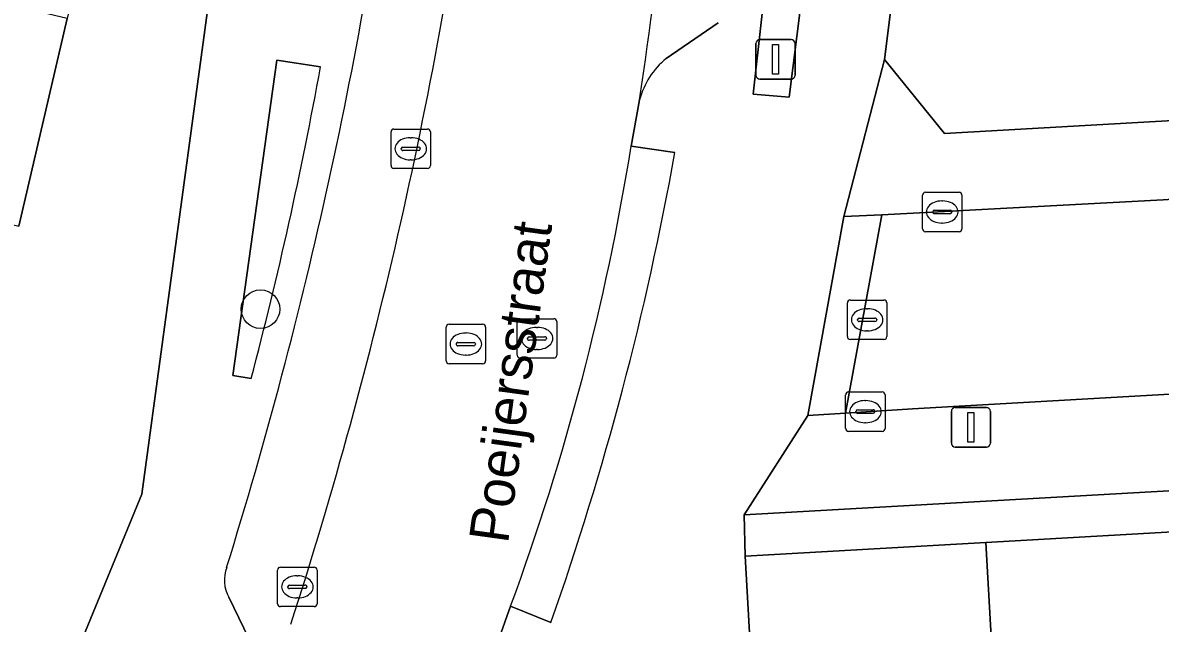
# Model space of a CAD drawing. Extents: x 163008 to 163854, y 382777 to 383982.
# Drawn here: x 163417.22 to 163446.05, y 383538.76 to 383553.98 of the extents above; entities that cross this region are included whole.
import ezdxf

# ---------------------------------------------------------------- set-up
doc = ezdxf.new("R2010")
doc.units = 0
for name, color, linetype in [('IMGEO_Boom', 7, 'Continuous'), ('IMGEO_Erf', 7, 'Continuous'), ('IMGEO_Groenvoorziening', 7, 'Continuous'), ('IMGEO_Haag', 7, 'Continuous'), ('IMGEO_Kolk', 7, 'Continuous'), ('IMGEO_Lichtmast', 7, 'Continuous'), ('IMGEO_Openbare_ruimte_label', 7, 'Continuous'), ('IMGEO_Pand', 7, 'Continuous'), ('IMGEO_Parkeervlak_open', 7, 'Continuous'), ('IMGEO_Rijbaan_lokaal_gesloten', 7, 'Continuous'), ('IMGEO_Rijbaan_lokaal_open', 7, 'Continuous'), ('IMGEO_Rioolput', 7, 'Continuous'), ('IMGEO_Voetpad_open', 7, 'Continuous')]:
    doc.layers.add(name, color=color, linetype=linetype)

msp = doc.modelspace()

# ---------------------------------------------------------------- linework, layer by layer
at = {"layer": 'IMGEO_Boom'}
msp.add_circle((163423.244, 383546.719), 0.489, dxfattribs=at)
at = {"layer": 'IMGEO_Erf'}
msp.add_lwpolyline([(163417.063, 383536.698), (163418.746, 383538.412), (163420.234, 383542.028), (163423.966, 383569.475), (163424.77, 383574.908), (163424.217, 383574.898), (163419.859, 383575.009), (163419.099, 383570.773), (163422.073, 383570.055), (163420.79, 383564.56), (163419.57, 383559.33), (163418.345, 383554.08), (163417.117, 383548.822)], dxfattribs=at)
msp.add_lwpolyline([(163435.533, 383540.463), (163441.631, 383540.807), (163447.554, 383541.141), (163453.476, 383541.475), (163459.399, 383541.809), (163465.322, 383542.144), (163471.244, 383542.478), (163477.167, 383542.812), (163483.089, 383543.146), (163489.012, 383543.48), (163495.107, 383543.824), (163495.019, 383544.868), (163435.502, 383541.51)], close=True, dxfattribs=at)
at = {"layer": 'IMGEO_Groenvoorziening'}
for points in [[(163437.896, 383561.988), (163436.836, 383562.092), (163435.728, 383552.169), (163436.643, 383552.089)], [(163439.058, 383553.042), (163440.585, 383551.167), (163446.672, 383551.512), (163448.012, 383554.569), (163448.277, 383555.144), (163445.378, 383558.006), (163440, 383560.499)]]:
    msp.add_lwpolyline(points, close=True, dxfattribs=at)
msp.add_lwpolyline([(163424.764, 383552.857), (163423.657, 383553.03), (163422.546, 383545.034), (163423.008, 383544.961)], dxfattribs=at)
msp.add_arc((163323.916, 383571.141), 102.492, 345.20043, 349.72351, dxfattribs=at)
at = {"layer": 'IMGEO_Haag'}
msp.add_lwpolyline([(163437.896, 383561.988), (163436.836, 383562.092), (163435.728, 383552.169), (163436.643, 383552.089)], close=True, dxfattribs=at)
msp.add_lwpolyline([(163424.764, 383552.857), (163423.657, 383553.03), (163422.546, 383545.034), (163423.008, 383544.961)], dxfattribs=at)
msp.add_arc((163323.916, 383571.141), 102.492, 345.20043, 349.72351, dxfattribs=at)
at = {"layer": 'IMGEO_Kolk'}
for p, q in [((163426.552, 383550.357), (163426.552, 383551.209)), ((163426.627, 383551.283), (163427.479, 383551.283)), ((163427.553, 383551.209), (163427.553, 383550.357)), ((163426.811, 383550.777), (163426.811, 383550.789)), ((163426.854, 383550.826), (163427.252, 383550.826)), ((163427.04, 383551.063), (163427.065, 383551.063)), ((163427.295, 383550.789), (163427.295, 383550.777)), ((163427.249, 383550.74), (163426.851, 383550.74)), ((163427.063, 383550.503), (163427.038, 383550.503)), ((163427.479, 383550.283), (163426.627, 383550.283)), ((163440.098, 383549.681), (163440.95, 383549.681)), ((163440.023, 383548.755), (163440.023, 383549.607)), ((163440.511, 383549.461), (163440.536, 383549.461)), ((163441.024, 383549.607), (163441.024, 383548.755)), ((163440.282, 383549.175), (163440.282, 383549.187)), ((163440.72, 383549.138), (163440.322, 383549.138)), ((163440.325, 383549.224), (163440.723, 383549.224)), ((163440.766, 383549.187), (163440.766, 383549.175)), ((163440.534, 383548.901), (163440.509, 383548.901)), ((163440.95, 383548.681), (163440.098, 383548.681)), ((163438.076, 383543.696), (163438.076, 383544.548)), ((163438.151, 383544.622), (163439.003, 383544.622)), ((163439.077, 383544.548), (163439.077, 383543.696)), ((163438.378, 383544.165), (163438.776, 383544.165)), ((163438.564, 383544.402), (163438.589, 383544.402)), ((163438.335, 383544.116), (163438.335, 383544.128)), ((163438.773, 383544.079), (163438.375, 383544.079)), ((163438.819, 383544.128), (163438.819, 383544.116)), ((163439.003, 383543.622), (163438.151, 383543.622)), ((163438.587, 383543.842), (163438.562, 383543.842)), ((163423.753, 383540.182), (163424.605, 383540.182)), ((163423.678, 383539.256), (163423.678, 383540.108)), ((163424.166, 383539.962), (163424.191, 383539.962)), ((163424.679, 383540.108), (163424.679, 383539.256)), ((163423.937, 383539.676), (163423.937, 383539.688)), ((163424.375, 383539.639), (163423.977, 383539.639)), ((163423.98, 383539.725), (163424.378, 383539.725)), ((163424.421, 383539.688), (163424.421, 383539.676)), ((163424.189, 383539.402), (163424.164, 383539.402)), ((163424.605, 383539.182), (163423.753, 383539.182))]:
    msp.add_line(p, q, dxfattribs=at)
for points in [[(163426.552, 383550.357), (163426.552, 383551.209)], [(163426.627, 383551.283), (163427.479, 383551.283)], [(163427.553, 383551.209), (163427.553, 383550.357)], [(163427.479, 383550.283), (163426.627, 383550.283)], [(163440.098, 383549.681), (163440.95, 383549.681)], [(163440.023, 383548.755), (163440.023, 383549.607)], [(163441.024, 383549.607), (163441.024, 383548.755)], [(163440.95, 383548.681), (163440.098, 383548.681)], [(163438.076, 383543.696), (163438.076, 383544.548)], [(163438.151, 383544.622), (163439.003, 383544.622)], [(163439.077, 383544.548), (163439.077, 383543.696)], [(163439.003, 383543.622), (163438.151, 383543.622)], [(163423.753, 383540.182), (163424.605, 383540.182)], [(163423.678, 383539.256), (163423.678, 383540.108)], [(163424.679, 383540.108), (163424.679, 383539.256)], [(163424.605, 383539.182), (163423.753, 383539.182)]]:
    msp.add_lwpolyline(points, dxfattribs=at)
for centre, radius, start, end in [((163426.629, 383551.207), 0.0765, 91.552, 178.448), ((163426.629, 383551.207), 0.0765, 91.552, 178.448), ((163427.477, 383551.207), 0.0765, 1.552, 88.448), ((163427.477, 383551.207), 0.0765, 1.552, 88.448), ((163426.851, 383550.786), 0.0403, 85.8775, 175.7526), ((163427.256, 383550.788), 0.0386, 1.7309, 96.639), ((163426.848, 383550.776), 0.0366, 178.938, 274.7102), ((163427.252, 383550.783), 0.043, 264.8664, 352.4533), ((163426.629, 383550.359), 0.0765, 181.552, 268.448), ((163426.629, 383550.359), 0.0765, 181.552, 268.448), ((163427.477, 383550.359), 0.0765, 271.552, 358.448), ((163427.477, 383550.359), 0.0765, 271.552, 358.448), ((163440.1, 383549.605), 0.0765, 91.552, 178.448), ((163440.1, 383549.605), 0.0765, 91.552, 178.448), ((163440.948, 383549.605), 0.0765, 1.552, 88.448), ((163440.948, 383549.605), 0.0765, 1.552, 88.448), ((163440.322, 383549.184), 0.0403, 85.8775, 175.7526), ((163440.319, 383549.174), 0.0366, 178.938, 274.7102), ((163440.723, 383549.181), 0.043, 264.8664, 352.4533), ((163440.727, 383549.186), 0.0386, 1.7309, 96.639), ((163440.1, 383548.757), 0.0765, 181.552, 268.448), ((163440.1, 383548.757), 0.0765, 181.552, 268.448), ((163440.948, 383548.757), 0.0765, 271.552, 358.448), ((163440.948, 383548.757), 0.0765, 271.552, 358.448), ((163438.153, 383544.546), 0.0765, 91.552, 178.448), ((163438.153, 383544.546), 0.0765, 91.552, 178.448), ((163439.001, 383544.546), 0.0765, 1.552, 88.448), ((163439.001, 383544.546), 0.0765, 1.552, 88.448), ((163438.375, 383544.125), 0.0403, 85.8775, 175.7526), ((163438.78, 383544.127), 0.0386, 1.7309, 96.639), ((163438.372, 383544.115), 0.0366, 178.938, 274.7102), ((163438.776, 383544.122), 0.043, 264.8664, 352.4533), ((163438.153, 383543.698), 0.0765, 181.552, 268.448), ((163438.153, 383543.698), 0.0765, 181.552, 268.448), ((163439.001, 383543.698), 0.0765, 271.552, 358.448), ((163439.001, 383543.698), 0.0765, 271.552, 358.448), ((163423.755, 383540.106), 0.0765, 91.552, 178.448), ((163423.755, 383540.106), 0.0765, 91.552, 178.448), ((163424.603, 383540.106), 0.0765, 1.552, 88.448), ((163424.603, 383540.106), 0.0765, 1.552, 88.448), ((163423.977, 383539.685), 0.0403, 85.8775, 175.7526), ((163423.974, 383539.675), 0.0366, 178.938, 274.7102), ((163424.378, 383539.682), 0.043, 264.8664, 352.4533), ((163424.382, 383539.687), 0.0386, 1.7309, 96.639), ((163423.755, 383539.258), 0.0765, 181.552, 268.448), ((163423.755, 383539.258), 0.0765, 181.552, 268.448), ((163424.603, 383539.258), 0.0765, 271.552, 358.448), ((163424.603, 383539.258), 0.0765, 271.552, 358.448)]:
    msp.add_arc(centre, radius, start, end, dxfattribs=at)
for centre, major_axis, ratio, start_param, end_param in [((163427.039, 383550.783), (-0.387, 0.002), 0.722429, 4.712389, 7.853982), ((163427.064, 383550.783), (-0.39, 0.002), 0.717154, 1.570796, 4.712389), ((163440.51, 383549.181), (-0.387, 0.002), 0.722429, 4.712389, 7.853982), ((163440.535, 383549.181), (-0.39, 0.002), 0.717154, 1.570796, 4.712389), ((163438.563, 383544.122), (-0.387, 0.002), 0.722429, 4.712389, 7.853982), ((163438.588, 383544.122), (-0.39, 0.002), 0.717154, 1.570796, 4.712389), ((163424.165, 383539.682), (-0.387, 0.002), 0.722429, 4.712389, 7.853982), ((163424.19, 383539.682), (-0.39, 0.002), 0.717154, 1.570796, 4.712389)]:
    msp.add_ellipse(centre, major_axis=major_axis, ratio=ratio, start_param=start_param, end_param=end_param, dxfattribs=at)
at = {"layer": 'IMGEO_Lichtmast'}
for p, q in [((163435.803, 383552.648), (163435.803, 383553.448)), ((163435.803, 383553.448), (163435.803, 383552.648)), ((163435.903, 383553.548), (163436.693, 383553.548)), ((163436.693, 383553.548), (163435.903, 383553.548)), ((163436.793, 383553.448), (163436.793, 383552.648)), ((163436.793, 383552.648), (163436.793, 383553.448)), ((163436.693, 383552.548), (163435.903, 383552.548)), ((163435.903, 383552.548), (163436.693, 383552.548)), ((163440.855, 383544.225), (163441.645, 383544.225)), ((163441.645, 383544.225), (163440.855, 383544.225)), ((163440.755, 383543.325), (163440.755, 383544.125)), ((163440.755, 383544.125), (163440.755, 383543.325)), ((163441.745, 383544.125), (163441.745, 383543.325)), ((163441.745, 383543.325), (163441.745, 383544.125)), ((163441.645, 383543.225), (163440.855, 383543.225)), ((163440.855, 383543.225), (163441.645, 383543.225))]:
    msp.add_line(p, q, dxfattribs=at)
for points in [[(163436.223, 383553.423), (163436.373, 383553.423), (163436.373, 383552.673), (163436.223, 383552.673), (163436.223, 383553.423)], [(163441.175, 383544.1), (163441.325, 383544.1), (163441.325, 383543.35), (163441.175, 383543.35), (163441.175, 383544.1)]]:
    msp.add_lwpolyline(points, dxfattribs=at)
for centre, start, end in [((163435.903, 383553.448), 90, 180), ((163435.903, 383553.448), 90, 180), ((163436.693, 383553.448), 0, 90), ((163436.693, 383553.448), 360, 90), ((163435.903, 383552.648), 180, 270), ((163435.903, 383552.648), 180, 270), ((163436.693, 383552.648), 270, 0), ((163436.693, 383552.648), 270, 0), ((163440.855, 383544.125), 90, 180), ((163440.855, 383544.125), 90, 180), ((163441.645, 383544.125), 0, 90), ((163441.645, 383544.125), 360, 90), ((163440.855, 383543.325), 180, 270), ((163440.855, 383543.325), 180, 270), ((163441.645, 383543.325), 270, 0), ((163441.645, 383543.325), 270, 0)]:
    msp.add_arc(centre, 0.1, start, end, dxfattribs=at)
at = {"layer": 'IMGEO_Pand'}
for points in [[(163418.345, 383554.08), (163409.389, 383556.215), (163408.166, 383550.955), (163417.117, 383548.822)], [(163448, 383533.242), (163447.554, 383541.141), (163441.631, 383540.807), (163442.077, 383532.908)], [(163442.077, 383532.908), (163441.631, 383540.807), (163435.533, 383540.463), (163435.97, 383532.7), (163435.978, 383532.564)]]:
    msp.add_lwpolyline(points, close=True, dxfattribs=at)
at = {"layer": 'IMGEO_Parkeervlak_open'}
for points in [[(163433.528, 383553.067), (163434.842, 383553.976)], [(163422.441, 383539.417), (163423.073, 383538.112)]]:
    msp.add_lwpolyline(points, dxfattribs=at)
for centre, radius, start, end in [((163201.568, 383585.808), 233.741, 351.68883, 354.36923), ((163309.436, 383575.317), 118.291, 342.71722, 352.53044), ((163311.779, 383574.911), 117.922, 342.13769, 352.39496), ((163434.755, 383551.536), 1.962, 128.7192, 165.6887), ((163423.241, 383539.856), 0.912, 159.5734, 208.7376)]:
    msp.add_arc(centre, radius, start, end, dxfattribs=at)
at = {"layer": 'IMGEO_Rijbaan_lokaal_gesloten'}
for points in [[(163432.637, 383550.845), (163432.854, 383552.021)], [(163433.747, 383550.691), (163432.637, 383550.845)], [(163417.318, 383513.38), (163420.226, 383519.418), (163423.429, 383526.069), (163429.106, 383537.857), (163429.582, 383539.195)], [(163429.582, 383539.195), (163430.602, 383538.779)]]:
    msp.add_lwpolyline(points, dxfattribs=at)
for centre, radius, start, end in [((163201.568, 383585.808), 233.741, 351.68883, 354.36923), ((163311.779, 383574.911), 117.922, 342.13769, 352.39496), ((163371.589, 383560.628), 61.827, 339.71664, 350.89551), ((163371.589, 383560.628), 61.827, 339.71664, 350.89551), ((163359.152, 383564.014), 75.776, 340.54735, 349.87321)]:
    msp.add_arc(centre, radius, start, end, dxfattribs=at)
at = {"layer": 'IMGEO_Rijbaan_lokaal_open'}
for points in [[(163438.996, 383549.105), (163438.069, 383544.085), (163439.769, 383544.193), (163496.534, 383547.428), (163496.066, 383549.779), (163495.537, 383552.438), (163492.842, 383552.254), (163474.503, 383551.227), (163457.78, 383550.265), (163446.126, 383549.486)], [(163438.996, 383549.105), (163438.03, 383549.068), (163437.117, 383544.023), (163438.069, 383544.085)]]:
    msp.add_lwpolyline(points, close=True, dxfattribs=at)
at = {"layer": 'IMGEO_Rioolput'}
for p, q in [((163438.12, 383546.024), (163438.12, 383546.876)), ((163438.195, 383546.95), (163439.047, 383546.95)), ((163439.121, 383546.876), (163439.121, 383546.024)), ((163429.827, 383546.477), (163430.679, 383546.477)), ((163438.422, 383546.493), (163438.82, 383546.493)), ((163438.608, 383546.73), (163438.633, 383546.73)), ((163427.948, 383545.409), (163427.948, 383546.261)), ((163428.023, 383546.335), (163428.875, 383546.335)), ((163428.949, 383546.261), (163428.949, 383545.409)), ((163429.752, 383545.551), (163429.752, 383546.403)), ((163430.24, 383546.257), (163430.265, 383546.257)), ((163430.753, 383546.403), (163430.753, 383545.551)), ((163438.379, 383546.444), (163438.379, 383546.456)), ((163438.817, 383546.407), (163438.419, 383546.407)), ((163438.863, 383546.456), (163438.863, 383546.444)), ((163428.436, 383546.115), (163428.461, 383546.115)), ((163430.011, 383545.971), (163430.011, 383545.983)), ((163430.449, 383545.934), (163430.051, 383545.934)), ((163430.054, 383546.02), (163430.452, 383546.02)), ((163430.495, 383545.983), (163430.495, 383545.971)), ((163439.047, 383545.95), (163438.195, 383545.95)), ((163438.631, 383546.17), (163438.606, 383546.17)), ((163428.207, 383545.829), (163428.207, 383545.841)), ((163428.645, 383545.792), (163428.247, 383545.792)), ((163428.25, 383545.878), (163428.648, 383545.878)), ((163428.691, 383545.841), (163428.691, 383545.829)), ((163430.263, 383545.697), (163430.238, 383545.697)), ((163428.875, 383545.335), (163428.023, 383545.335)), ((163428.459, 383545.555), (163428.434, 383545.555)), ((163430.679, 383545.477), (163429.827, 383545.477))]:
    msp.add_line(p, q, dxfattribs=at)
for points in [[(163438.12, 383546.024), (163438.12, 383546.876)], [(163438.195, 383546.95), (163439.047, 383546.95)], [(163439.121, 383546.876), (163439.121, 383546.024)], [(163429.827, 383546.477), (163430.679, 383546.477)], [(163427.948, 383545.409), (163427.948, 383546.261)], [(163428.023, 383546.335), (163428.875, 383546.335)], [(163428.949, 383546.261), (163428.949, 383545.409)], [(163429.752, 383545.551), (163429.752, 383546.403)], [(163430.753, 383546.403), (163430.753, 383545.551)], [(163439.047, 383545.95), (163438.195, 383545.95)], [(163428.875, 383545.335), (163428.023, 383545.335)], [(163430.679, 383545.477), (163429.827, 383545.477)]]:
    msp.add_lwpolyline(points, dxfattribs=at)
for centre, radius, start, end in [((163438.197, 383546.874), 0.0765, 91.552, 178.448), ((163438.197, 383546.874), 0.0765, 91.552, 178.448), ((163439.045, 383546.874), 0.0765, 1.552, 88.448), ((163439.045, 383546.874), 0.0765, 1.552, 88.448), ((163429.829, 383546.401), 0.0765, 91.552, 178.448), ((163429.829, 383546.401), 0.0765, 91.552, 178.448), ((163430.677, 383546.401), 0.0765, 1.552, 88.448), ((163430.677, 383546.401), 0.0765, 1.552, 88.448), ((163438.419, 383546.453), 0.0403, 85.8775, 175.7526), ((163438.824, 383546.455), 0.0386, 1.7309, 96.639), ((163428.025, 383546.259), 0.0765, 91.552, 178.448), ((163428.025, 383546.259), 0.0765, 91.552, 178.448), ((163428.873, 383546.259), 0.0765, 1.552, 88.448), ((163428.873, 383546.259), 0.0765, 1.552, 88.448), ((163438.416, 383546.443), 0.0366, 178.938, 274.7102), ((163438.82, 383546.45), 0.043, 264.8664, 352.4533), ((163430.051, 383545.98), 0.0403, 85.8775, 175.7526), ((163430.048, 383545.97), 0.0366, 178.938, 274.7102), ((163430.452, 383545.977), 0.043, 264.8664, 352.4533), ((163430.456, 383545.982), 0.0386, 1.7309, 96.639), ((163438.197, 383546.026), 0.0765, 181.552, 268.448), ((163438.197, 383546.026), 0.0765, 181.552, 268.448), ((163439.045, 383546.026), 0.0765, 271.552, 358.448), ((163439.045, 383546.026), 0.0765, 271.552, 358.448), ((163428.247, 383545.838), 0.0403, 85.8775, 175.7526), ((163428.244, 383545.828), 0.0366, 178.938, 274.7102), ((163428.648, 383545.835), 0.043, 264.8664, 352.4533), ((163428.652, 383545.84), 0.0386, 1.7309, 96.639), ((163428.025, 383545.411), 0.0765, 181.552, 268.448), ((163428.025, 383545.411), 0.0765, 181.552, 268.448), ((163428.873, 383545.411), 0.0765, 271.552, 358.448), ((163428.873, 383545.411), 0.0765, 271.552, 358.448), ((163429.829, 383545.553), 0.0765, 181.552, 268.448), ((163429.829, 383545.553), 0.0765, 181.552, 268.448), ((163430.677, 383545.553), 0.0765, 271.552, 358.448), ((163430.677, 383545.553), 0.0765, 271.552, 358.448)]:
    msp.add_arc(centre, radius, start, end, dxfattribs=at)
for centre, major_axis, ratio, start_param, end_param in [((163438.607, 383546.45), (-0.387, 0.002), 0.722429, 4.712389, 7.853982), ((163438.632, 383546.45), (-0.39, 0.002), 0.717154, 1.570796, 4.712389), ((163430.239, 383545.977), (-0.387, 0.002), 0.722429, 4.712389, 7.853982), ((163430.264, 383545.977), (-0.39, 0.002), 0.717154, 1.570796, 4.712389), ((163428.435, 383545.835), (-0.387, 0.002), 0.722429, 4.712389, 7.853982), ((163428.46, 383545.835), (-0.39, 0.002), 0.717154, 1.570796, 4.712389)]:
    msp.add_ellipse(centre, major_axis=major_axis, ratio=ratio, start_param=start_param, end_param=end_param, dxfattribs=at)
at = {"layer": 'IMGEO_Voetpad_open'}
for points in [[(163420.817, 383641.099), (163412.674, 383636.834), (163415.848, 383631.024), (163416.447, 383629.038), (163418.093, 383623.583), (163420.092, 383616.958), (163421.617, 383611.904), (163423.213, 383606.615), (163423.61, 383605.602), (163424.108, 383596.678), (163424.14, 383590.329), (163424.17, 383584.388), (163424.217, 383574.898), (163424.77, 383574.908), (163423.966, 383569.475), (163420.234, 383542.028), (163418.746, 383538.412), (163417.063, 383536.698), (163414.086, 383534.211), (163416.233, 383533.143)], [(163435.533, 383540.463), (163435.502, 383541.51), (163437.117, 383544.023), (163438.03, 383549.068), (163439.058, 383553.042), (163440, 383560.499), (163440.352, 383563.287), (163441.396, 383571.559), (163439.684, 383571.482)], [(163434.842, 383553.976), (163433.528, 383553.067)], [(163423.008, 383544.961), (163422.546, 383545.034), (163423.657, 383553.03)], [(163423.657, 383553.03), (163424.764, 383552.857)], [(163432.854, 383552.021), (163432.637, 383550.845), (163433.747, 383550.691)], [(163396.426, 383452.704), (163397.375, 383457.091), (163399.578, 383459.666), (163401.161, 383467.091), (163404.304, 383473.612), (163407.061, 383479.334), (163409.753, 383484.919), (163412.445, 383490.505), (163415.137, 383496.091), (163417.021, 383500), (163417.828, 383501.675), (163420.52, 383507.261), (163423.211, 383512.846), (163425.964, 383518.558), (163427.893, 383522.56), (163428.534, 383523.951), (163429.633, 383526.219), (163432.139, 383532.338), (163434.943, 383532.603), (163435.97, 383532.7), (163435.533, 383540.463)], [(163423.073, 383538.112), (163422.441, 383539.417)], [(163430.602, 383538.779), (163429.582, 383539.195), (163429.106, 383537.857)]]:
    msp.add_lwpolyline(points, dxfattribs=at)
for points in [[(163436.836, 383562.092), (163437.896, 383561.988), (163436.643, 383552.089), (163435.728, 383552.169)], [(163492.842, 383552.254), (163495.537, 383552.438), (163498.523, 383553.092), (163499.013, 383553.191), (163498.976, 383553.43), (163500, 383553.659), (163502.35, 383554.184), (163502.014, 383555.714), (163501.855, 383555.679), (163495.253, 383554.237), (163494.811, 383555.781), (163493.402, 383554.206), (163492.037, 383554.079), (163448.571, 383551.398), (163448.287, 383551.38), (163446.672, 383551.512), (163440.585, 383551.167), (163439.058, 383553.042), (163438.03, 383549.068), (163438.996, 383549.105), (163446.126, 383549.486), (163457.78, 383550.265), (163474.503, 383551.227)], [(163500.573, 383545.187), (163500.249, 383547.079), (163500, 383547.029), (163499.759, 383546.98), (163496.731, 383546.437), (163496.534, 383547.428), (163439.769, 383544.193), (163438.069, 383544.085), (163437.117, 383544.023), (163435.502, 383541.51), (163495.019, 383544.868)]]:
    msp.add_lwpolyline(points, close=True, dxfattribs=at)
for centre, radius, start, end in [((163309.436, 383575.317), 118.291, 342.71722, 352.53044), ((163323.916, 383571.141), 102.492, 345.20043, 349.72351), ((163434.755, 383551.536), 1.962, 128.7192, 165.6887), ((163359.152, 383564.014), 75.776, 340.54735, 349.87321), ((163423.241, 383539.856), 0.912, 159.5734, 208.7376)]:
    msp.add_arc(centre, radius, start, end, dxfattribs=at)

# ---------------------------------------------------------------- texts
at = {"layer": 'IMGEO_Openbare_ruimte_label'}
msp.add_text('Poeijersstraat', height=1, rotation=82.1291, dxfattribs=at).set_placement((163429.515, 383540.758))

doc.saveas('drawing.dxf')
